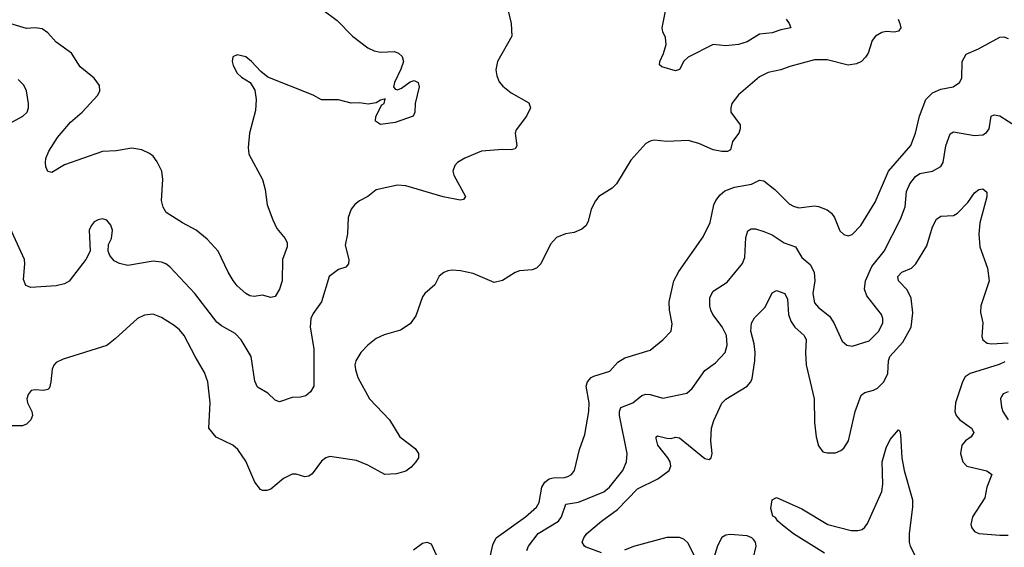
# Model space of a CAD drawing. Header units: inches. Extents: x 1843162 to 1959474, y 907081 to 1016326.
# Tile 634 of 656: x 1924057 to 1928732, y 994285 to 996788. Entities that reach past the tile are written whole.
import ezdxf

# ---------------------------------------------------------------- set-up
doc = ezdxf.new("R2010")
doc.units = ezdxf.units.IN
doc.header["$MEASUREMENT"] = 0
doc.layers.add('B9929', color=7, linetype='Continuous')

msp = doc.modelspace()

# ---------------------------------------------------------------- linework, layer by layer
at = {"layer": 'B9929', "color": 5}
for points, elevation in [([(1926376.4, 996830), (1926390.4, 996770), (1926392.7, 996710), (1926325.7, 996590), (1926317.4, 996550), (1926321.5, 996521.5), (1926332.9, 996492.9), (1926350, 996473), (1926390, 996440.5), (1926474, 996394), (1926482.4, 996370), (1926463.1, 996330), (1926414, 996266), (1926409, 996250), (1926416.5, 996190), (1926410, 996176), (1926390, 996171.5), (1926350, 996172.6), (1926250, 996164.4), (1926170, 996131.9), (1926135.3, 996110), (1926123.1, 996096.9), (1926114, 996070), (1926118.3, 996050), (1926172.7, 995950), (1926164.5, 995935.5), (1926148, 995932), (1926067.3, 995947.3), (1925890, 995999.6), (1925850, 996002.9), (1925750, 995980.7), (1925710, 995949.3), (1925670, 995929.2), (1925648.2, 995911.8), (1925630.8, 995890), (1925616.3, 995850), (1925612.5, 995772.5), (1925601.4, 995718.6), (1925619.5, 995650), (1925618.7, 995630), (1925605.4, 995614.6), (1925570, 995602.3), (1925526, 995570), (1925490.3, 995450), (1925450, 995394), (1925439.1, 995370), (1925436.6, 995330), (1925453.3, 995226.7), (1925452.9, 995050), (1925437.2, 995022.8), (1925415.6, 995004.4), (1925390, 994996.9), (1925350, 994996.3), (1925290, 994975.1), (1925270, 994983), (1925235.8, 995015.8), (1925185.6, 995045.6), (1925173.2, 995073.2), (1925156, 995190), (1925108.9, 995270), (1925079.3, 995299.3), (1925015.4, 995335.4), (1924993.5, 995353.5), (1924888.9, 995490), (1924770, 995615.1), (1924750, 995629.7), (1924730, 995637.6), (1924690, 995642), (1924570, 995621.3), (1924531.3, 995631.3), (1924504.9, 995644.9), (1924485.2, 995670), (1924477.2, 995690), (1924479, 995721), (1924492.3, 995750), (1924498, 995790), (1924490, 995814), (1924470, 995837.2), (1924450, 995844), (1924430, 995839), (1924410, 995828.7), (1924396, 995810), (1924386.8, 995790), (1924391, 995690), (1924370.7, 995650), (1924292.2, 995547.8), (1924270, 995534.3), (1924230, 995525.1), (1924110, 995517), (1924086.5, 995526.5), (1924074.9, 995554.9), (1924081.4, 995630), (1924079.3, 995650), (1923970, 995889.4)], 540), ([(1925495.4, 996835.4), (1925564, 996784), (1925637, 996710), (1925710, 996654.3), (1925739.7, 996639.7), (1925770, 996633.6), (1925837.1, 996637.1), (1925855.5, 996630), (1925872.8, 996612.8), (1925878.7, 996590), (1925866.8, 996553.2), (1925836.9, 996490), (1925831.8, 996470), (1925838.8, 996458.8), (1925850, 996455.3), (1925870, 996463.5), (1925910, 996493.4), (1925930, 996499.7), (1925948.4, 996490), (1925953, 996470), (1925934.9, 996390), (1925933, 996350), (1925924.9, 996330), (1925840.2, 996299.8), (1925770, 996291.3), (1925746.6, 996306.6), (1925748.2, 996328.2), (1925776.1, 996383.9), (1925786.6, 996390), (1925792.3, 996412.3), (1925770, 996406.6), (1925750, 996393.5), (1925712.1, 996387.9), (1925670, 996393.5), (1925630, 996392.6), (1925570, 996407.6), (1925490, 996408.5), (1925450, 996430.8), (1925235.6, 996515.6), (1925201.7, 996541.7), (1925157, 996590), (1925130, 996611.1), (1925090, 996622), (1925068.5, 996611.5), (1925066, 996590), (1925070.5, 996570), (1925090, 996534), (1925110, 996515.5), (1925150.4, 996490.4), (1925173.7, 996453.7), (1925178.9, 996410), (1925177.2, 996357.2), (1925148.5, 996250), (1925142.3, 996182.3), (1925145.4, 996150), (1925209.4, 996029.4), (1925223, 995983), (1925232, 995910), (1925258, 995838), (1925277.2, 995797.2), (1925317, 995750), (1925326.7, 995730), (1925327, 995710), (1925304.2, 995650), (1925303.6, 995550), (1925290, 995509.3), (1925270, 995474.5), (1925250, 995469.6), (1925210, 995482), (1925170, 995474.5), (1925150, 995478.4), (1925130, 995489.6), (1925090, 995526.3), (1925070, 995551.6), (1925046.9, 995590), (1924999.7, 995690), (1924947.6, 995747.6), (1924894.5, 995790), (1924830, 995823.9), (1924753.1, 995873.1), (1924738, 995898), (1924729.8, 995929.8), (1924737.2, 996030), (1924732, 996070), (1924710, 996113.6), (1924690, 996140.5), (1924673.2, 996153.2), (1924637, 996170), (1924590, 996179.2), (1924514.6, 996165.4), (1924450, 996162.7), (1924270, 996099), (1924210, 996062.7), (1924190, 996067.8), (1924180.8, 996090), (1924178.9, 996110), (1924180.7, 996130), (1924195.1, 996164.9), (1924237.2, 996230), (1924298.8, 996301.2), (1924353.5, 996350), (1924428.3, 996430), (1924437.4, 996450), (1924435.6, 996475.6), (1924410.9, 996510.9), (1924343.7, 996563.7), (1924303.6, 996630), (1924230, 996681.1), (1924190, 996725.7), (1924163.9, 996743.9), (1924130, 996749.8), (1924090, 996746.6), (1924010, 996769.8)], 520), ([(1927695.3, 996790), (1927710.4, 996770), (1927717.3, 996750), (1927670, 996740.3), (1927630, 996725.7), (1927570, 996719.3), (1927510, 996682.8), (1927470, 996669.8), (1927410, 996663.9), (1927350, 996671.1), (1927230, 996609.7), (1927210, 996591.5), (1927190, 996552), (1927170, 996545.1), (1927104.9, 996564.9), (1927094.2, 996574.2), (1927096, 996590), (1927113.1, 996626.9), (1927126, 996670), (1927123.3, 996703.3), (1927110.9, 996730), (1927107.4, 996750), (1927127.9, 996852.1)], 540), ([(1928227.3, 996790), (1928235.5, 996770), (1928240.7, 996750), (1928230, 996734), (1928209.5, 996729.5), (1928170, 996731.8), (1928150, 996727), (1928120.7, 996710), (1928104.4, 996690), (1928085.5, 996630), (1928072.8, 996610), (1928053.1, 996590), (1928030, 996578), (1927990, 996572.2), (1927890, 996597.3), (1927830, 996598.4), (1927713.4, 996566.6), (1927670, 996549.7), (1927610, 996536.9), (1927570, 996516.9), (1927469.1, 996430.9), (1927438.4, 996390), (1927432.7, 996370), (1927433.4, 996350), (1927477.3, 996290), (1927477.3, 996270), (1927470.7, 996250), (1927440.7, 996210), (1927431, 996170), (1927417.5, 996162.5), (1927390, 996162.9), (1927350, 996171.5), (1927281, 996201), (1927230, 996214.8), (1927130, 996209.7), (1927070, 996216.2), (1927050, 996212), (1927030, 996200.9), (1926958.6, 996121.4), (1926890, 996009.2), (1926870, 995989.3), (1926806, 995950), (1926790, 995928.7), (1926770.7, 995889.3), (1926756.3, 995830), (1926744, 995810), (1926725.1, 995794.9), (1926690, 995778), (1926647.9, 995772.1), (1926605.8, 995754.2), (1926577.5, 995722.5), (1926531, 995630), (1926510, 995609.2), (1926490, 995602), (1926430, 995597), (1926410, 995589.4), (1926348.7, 995551.3), (1926310, 995540.7), (1926210, 995583.6), (1926150, 995596.2), (1926110, 995599.6), (1926090, 995596.2), (1926070, 995589.4), (1926048.6, 995571.4), (1926027.7, 995530), (1925980.7, 995490), (1925970, 995474), (1925937.2, 995382.8), (1925910, 995346), (1925864.7, 995315.3), (1925786.6, 995293.4), (1925750, 995275.1), (1925710, 995244.5), (1925677.1, 995210), (1925652.7, 995170), (1925648.6, 995151.4), (1925650.5, 995129.5), (1925662.6, 995090), (1925717, 994990), (1925812.7, 994890), (1925861.6, 994810), (1925933.9, 994753.9), (1925950.4, 994730), (1925950.4, 994710), (1925938.4, 994690), (1925915.2, 994664.8), (1925890, 994646.6), (1925846.6, 994633.4), (1925790, 994631.1), (1925710, 994674.7), (1925656.6, 994696.6), (1925530, 994715.6), (1925510, 994709.5), (1925490, 994694.5), (1925446, 994634), (1925430, 994622.7), (1925410, 994619.5), (1925370, 994631.8), (1925350, 994632), (1925310, 994612), (1925250, 994560.7), (1925230, 994554), (1925210, 994554.5), (1925200.1, 994560.1), (1925173.9, 994593.9), (1925130, 994694), (1925093.2, 994750), (1925069, 994770), (1924990, 994808), (1924954.7, 994850), (1924961, 994970), (1924950.9, 995070.9), (1924934.9, 995114.9), (1924889.7, 995190), (1924838.3, 995290), (1924816.4, 995316.4), (1924790, 995337.7), (1924730, 995374.7), (1924690, 995391.1), (1924650, 995386.6), (1924615.5, 995370), (1924510, 995273.6), (1924470, 995242.9), (1924262.8, 995177.2), (1924230, 995161.2), (1924218.8, 995150), (1924210.6, 995130), (1924205.5, 995070), (1924198.4, 995041.6), (1924190, 995033.2), (1924170, 995029.2), (1924130, 995032.3), (1924110.7, 995029.3), (1924097.3, 995010), (1924090.7, 994990), (1924094, 994970), (1924114, 994930), (1924117.3, 994910), (1924110.4, 994889.6), (1924090, 994869.2), (1924070, 994861.2), (1924010, 994860.9)], 560), ([(1926288.3, 994231.7), (1926302.8, 994297.2), (1926318.7, 994330), (1926457.8, 994430), (1926510, 994475.3), (1926522.8, 994497.2), (1926536.1, 994570), (1926550, 994594.2), (1926570, 994609.4), (1926590, 994614.8), (1926643.6, 994616.4), (1926659.2, 994620.8), (1926676.9, 994630), (1926691.1, 994650), (1926715.1, 994750), (1926740, 994820), (1926758.9, 994930), (1926760.7, 994970), (1926746.8, 995050), (1926752.2, 995070), (1926769.7, 995090), (1926783.3, 995096.7), (1926859, 995121), (1926896.8, 995163.2), (1926930, 995184.6), (1927050, 995220.3), (1927110.8, 995269.2), (1927149.6, 995310), (1927154.7, 995345.3), (1927141.7, 995410), (1927139.7, 995450), (1927162.7, 995550), (1927186.6, 995593.4), (1927302.6, 995757.4), (1927334.3, 995825.7), (1927352.5, 995910), (1927361.6, 995930), (1927382.8, 995957.2), (1927404.3, 995975.7), (1927450, 995994.4), (1927531.5, 996008.5), (1927570, 996026.8), (1927590, 996024), (1927642.4, 995982.4), (1927710, 995914.6), (1927730, 995902.8), (1927756.1, 995896.1), (1927830, 995904.3), (1927850, 995901.8), (1927890, 995886), (1927910.8, 995870.8), (1927924.7, 995850), (1927950, 995786.4), (1927970, 995768.7), (1927990, 995762), (1928010, 995768.5), (1928050, 995812.2), (1928117.9, 995922.1), (1928181.6, 996070), (1928288.1, 996191.9), (1928309.8, 996250), (1928329.4, 996330.6), (1928358.9, 996410), (1928390, 996441.6), (1928430, 996458.2), (1928489.2, 996470), (1928518.4, 996490), (1928529.7, 996510.3), (1928531, 996590), (1928550, 996624.9), (1928609.8, 996650.2), (1928710, 996705.3), (1928730, 996706.7), (1928750, 996699.5)], 560), ([(1924005.3, 996294.7), (1924072.3, 996330), (1924092, 996350), (1924098.4, 996370), (1924098.4, 996390), (1924089.6, 996450), (1924077, 996477), (1924050, 996505.1)], 540), ([(1926464.8, 994270), (1926473.3, 994290), (1926518.3, 994350), (1926615.6, 994410), (1926630, 994430.3), (1926649.4, 994490.6), (1926710, 994499.6), (1926830, 994549), (1926856.5, 994570), (1926920.9, 994650), (1926938, 994690), (1926940.4, 994730), (1926904.9, 994910), (1926904, 994930), (1926911.6, 994948.4), (1926967.8, 994970), (1927010, 995005.5), (1927030, 995011.3), (1927050, 995010.2), (1927110, 994992.9), (1927223.9, 995016.1), (1927250, 995038), (1927310, 995124.6), (1927360, 995160), (1927406.4, 995210), (1927416.2, 995243.8), (1927412.3, 995290), (1927391.9, 995331.9), (1927347.4, 995390), (1927337.5, 995410), (1927332.8, 995430), (1927334, 995470), (1927350, 995500.8), (1927416.4, 995543.6), (1927488.9, 995631.1), (1927499.4, 995660.6), (1927504.8, 995755.2), (1927513.3, 995786.7), (1927530, 995796.5), (1927550, 995795.5), (1927590, 995784.1), (1927630, 995767.2), (1927686, 995730), (1927739.5, 995710), (1927770, 995659.6), (1927810, 995627.2), (1927829.3, 995590), (1927831.6, 995550), (1927822.4, 995490), (1927830, 995444.9), (1927850, 995422.3), (1927902, 995382), (1927922.8, 995350), (1927962.5, 995262.5), (1927984.2, 995244.2), (1928010, 995238.7), (1928090, 995264.4), (1928136.4, 995310), (1928154.5, 995350), (1928155.1, 995370), (1928148.2, 995390), (1928078.2, 995478.2), (1928068, 995510), (1928072.1, 995550), (1928102.6, 995617.4), (1928161.6, 995690), (1928238.6, 995841.4), (1928260.2, 995899.8), (1928267.7, 995972.3), (1928282.9, 996010), (1928310, 996044.7), (1928330, 996057.8), (1928390, 996070.2), (1928430, 996092), (1928442, 996110), (1928453.8, 996190), (1928474.1, 996245.9), (1928490, 996256), (1928590, 996238), (1928630, 996242.6), (1928646.5, 996253.5), (1928658.9, 996270), (1928669.8, 996330.2), (1928682.9, 996337.1), (1928710, 996331.3), (1928790, 996282)], 540), ([(1926819.5, 994259.5), (1926745.9, 994285.9), (1926738.9, 994290), (1926727.6, 994310), (1926734.7, 994330), (1926749.7, 994350), (1926819.7, 994410), (1926895.2, 994464.8), (1926990, 994561.9), (1927087.1, 994610), (1927139.7, 994650), (1927147.7, 994670), (1927145.3, 994690), (1927134.5, 994710), (1927086.8, 994770), (1927078.7, 994801.3), (1927078.7, 994810), (1927085.2, 994814.8), (1927130, 994803), (1927150, 994801.9), (1927170, 994808.1), (1927190, 994803.8), (1927310, 994706.9), (1927330, 994701.7), (1927339.7, 994710), (1927344.1, 994730), (1927337.7, 994790), (1927341.7, 994850), (1927352.6, 994887.4), (1927390, 994969.1), (1927410, 994987.8), (1927510.5, 995049.5), (1927528.7, 995070), (1927534.1, 995085.9), (1927547.9, 995170), (1927549.2, 995209.2), (1927544.5, 995250), (1927528.2, 995310), (1927530.9, 995349.1), (1927545.8, 995374.2), (1927596.1, 995423.9), (1927630, 995492.4), (1927650, 995504.2), (1927690.2, 995490), (1927702, 995462), (1927707.3, 995390), (1927718, 995358), (1927737.1, 995330), (1927781.6, 995290), (1927791.6, 995270), (1927787.2, 995210), (1927790.1, 995150.1), (1927829.1, 994990), (1927830, 994878), (1927838.2, 994810), (1927850, 994767.3), (1927870, 994738), (1927890, 994732.7), (1927930, 994733), (1927956.1, 994743.9), (1927970, 994756.3), (1927992.4, 994790), (1928024, 994930), (1928052.7, 995007.3), (1928070, 995020.1), (1928110, 995030.1), (1928130, 995040.1), (1928159.5, 995070), (1928179, 995110), (1928181.4, 995170), (1928188.3, 995190), (1928250, 995258.7), (1928289, 995330), (1928297.7, 995397.7), (1928290, 995467.6), (1928270, 995507.2), (1928229.8, 995550), (1928225.3, 995570), (1928245.1, 995590), (1928291.3, 995608.7), (1928312.3, 995630), (1928364, 995716), (1928390, 995804.9), (1928410, 995841.1), (1928430, 995855.6), (1928490, 995858.5), (1928510, 995870.2), (1928558.6, 995921.4), (1928590, 995966), (1928610, 995982.4), (1928630, 995986), (1928648, 995970), (1928648.5, 995948.5), (1928614.9, 995825.1), (1928610.7, 995770), (1928615.8, 995710), (1928651, 995610), (1928660.2, 995550), (1928619.8, 995430), (1928618.7, 995398.7), (1928629.3, 995350), (1928625.1, 995285.1), (1928629.5, 995269.5), (1928650, 995254.4), (1928671, 995251), (1928750, 995254.9)], 520), ([(1928734.2, 995165.8), (1928707.7, 995152.3), (1928569, 995110), (1928545.4, 995094.6), (1928532.6, 995070), (1928499.4, 994970), (1928497.4, 994930), (1928503.8, 994910), (1928521.1, 994890), (1928575.8, 994850), (1928587.6, 994830), (1928575, 994810), (1928547.5, 994790), (1928530.2, 994770), (1928524, 994730), (1928534.2, 994690), (1928554, 994670), (1928648.3, 994648.3), (1928671.8, 994630), (1928649, 994571), (1928639.3, 994520.7), (1928581.1, 994430), (1928572.8, 994392.8), (1928577.6, 994377.6), (1928590, 994360.3), (1928610.2, 994350.2), (1928710, 994342.6), (1928750, 994343.1)], 520), ([(1928750, 995023.5), (1928726.7, 995013.3), (1928718.6, 995001.4), (1928714, 994990), (1928718.4, 994950), (1928724.4, 994930), (1928750.2, 994890.2)], 540), ([(1927877.9, 994257.9), (1927730, 994348.6), (1927678.9, 994390), (1927655.6, 994410), (1927646, 994426), (1927632.3, 994432.3), (1927622.6, 994470), (1927630, 994510.4), (1927650, 994522), (1927770, 994468.2), (1927893.7, 994393.7), (1928004.8, 994364.8), (1928035.8, 994364.3), (1928056.8, 994370), (1928070, 994380.2), (1928081.8, 994398.2), (1928149.9, 994550), (1928154.9, 994585.1), (1928151.6, 994690), (1928170, 994756.5), (1928190, 994796.9), (1928230, 994842), (1928235.8, 994835.8), (1928239.1, 994819.1), (1928244.7, 994710), (1928255.9, 994650), (1928296.2, 994510), (1928296.3, 994476.3), (1928279.6, 994350), (1928280.3, 994310), (1928285.3, 994290), (1928340.8, 994180.8)], 480), ([(1927524.3, 994170), (1927554.1, 994290), (1927550.8, 994310), (1927541.6, 994321.6), (1927533.6, 994330), (1927510, 994339.5), (1927430, 994346.3), (1927410, 994342.7), (1927390, 994331.7), (1927370, 994291.9), (1927345.8, 994214.2)], 520), ([(1925926.3, 994273.7), (1925970, 994305.2), (1925990, 994310.3), (1926010, 994302), (1926050, 994214.9)], 560), ([(1927267.7, 994230), (1927230, 994304.8), (1927210, 994323.5), (1927190, 994331.3), (1927130, 994331.2), (1926971.1, 994288.9), (1926928.8, 994271.2)], 520)]:
    msp.add_lwpolyline(points, dxfattribs=dict(at, elevation=elevation))

doc.saveas('drawing.dxf')
